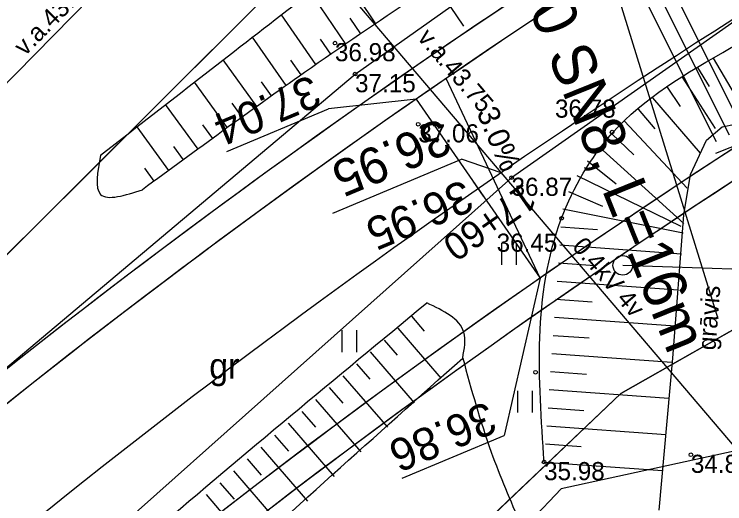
# Model space of a CAD drawing. Extents: x 469981 to 472086, y 246785 to 247785.
# Drawn here: x 470354.77 to 470374.37, y 247080.43 to 247093.92 of the extents above; entities that cross this region are included whole.
import ezdxf

# ---------------------------------------------------------------- set-up
doc = ezdxf.new("R2010")
doc.units = 0
for name, color, linetype in [('0_922', 7, 'Continuous'), ('0_Asfalta_mala', 7, 'Continuous'), ('0_Asfalta_Nomale', 7, 'Continuous'), ('0_caurtekas', 7, 'Continuous'), ('0_Ruut_Braukt', 7, 'Continuous'), ('0_Ruut_nomale', 7, 'Continuous'), ('0_vertikals', 7, 'Continuous'), ('0_Vertikals_SavietotieInztikli', 7, 'Continuous'), ('0_vertkals_cipari', 7, 'Continuous'), ('0_Ziimes', 7, 'Continuous'), ('21', 7, 'Continuous'), ('5_patagas', 7, 'Continuous'), ('6_piketaza', 7, 'Continuous'), ('CELI_CMAL_####_####_#', 7, 'Continuous'), ('CELI_CSEG_####_TKST_#', 7, 'Continuous'), ('DREN_VADP_KLKT_####_#', 7, 'Continuous'), ('ELEK_VADV_ASP1_TKST_#', 7, 'Continuous'), ('ELEK_VADV_ZSPR_####_#', 7, 'Continuous'), ('ELEK_VADV_ZSPR_TKST_#', 7, 'Continuous'), ('HIDG_GRAV_####_####_#', 7, 'Continuous'), ('HIDG_GRAV_####_TKST_#', 7, 'Continuous'), ('HIDT_CAUR_####_####_#', 7, 'Continuous'), ('HIDT_CAUR_KONT_####_#', 7, 'Continuous'), ('RAMI_UZMR_####_####_#', 7, 'Continuous'), ('RELJ_AATZ_####_TKST_#', 7, 'Continuous'), ('RELJ_ELEM_####_####_#', 7, 'Continuous'), ('RELJ_NOGA_####_####_#', 7, 'Continuous'), ('RELJ_NOGL_####_####_#', 7, 'Continuous'), ('ROBZ_IERR_####_####_#', 7, 'Continuous'), ('ROBZ_PROJ_####_####_#', 7, 'Continuous'), ('TERT_ELEM_####_####_#', 7, 'Continuous'), ('TERT_KONT_####_####_#', 7, 'Continuous')]:
    doc.layers.add(name, color=color, linetype=linetype)

msp = doc.modelspace()

# ---------------------------------------------------------------- linework, layer by layer
at = {"layer": '0_922'}
msp.add_arc((470487.184, 246916.514), 210, 113.13829, 135.11501, dxfattribs=at)
at = {"layer": '0_Asfalta_mala'}
for radius in [213, 207]:
    msp.add_arc((470487.184, 246916.514), radius, 113.13829, 135.11501, dxfattribs=at)
at = {"layer": '0_Asfalta_Nomale'}
for radius, start in [(206.25, 113.13829), (213.75, 120.08211)]:
    msp.add_arc((470487.184, 246916.514), radius, start, 135.11501, dxfattribs=at)
at = {"layer": '0_caurtekas'}
msp.add_line((470369.592, 247100.347), (470374.182, 247085.54), dxfattribs=at)
at = {"layer": '0_Ruut_Braukt'}
for radius in [213, 207]:
    msp.add_arc((470487.184, 246916.514), radius, 113.13829, 135.11501, dxfattribs=at)
at = {"layer": '0_Ruut_nomale'}
for radius, start, end in [(213, 113.13829, 129.44229), (207, 113.13829, 130.0782), (206.25, 113.13829, 130.16049), (213.75, 120.15409, 129.3655)]:
    msp.add_arc((470487.184, 246916.514), radius, start, end, dxfattribs=at)
at = {"layer": '0_vertikals'}
for p, q in [((470365.858, 247091.583), (470363.443, 247091.312)), ((470360.632, 247090.136), (470363.443, 247091.312)), ((470369.276, 247086.651), (470368.285, 247082.313)), ((470365.475, 247081.137), (470368.285, 247082.313))]:
    msp.add_line(p, q, dxfattribs=at)
msp.add_lwpolyline([(470369.276, 247086.651), (470366.682, 247092.151), (470365.858, 247091.583)], close=True, dxfattribs=at)
at = {"layer": '0_Vertikals_SavietotieInztikli'}
for p in [(470363.555, 247088.439), (470368.199, 247089.553)]:
    msp.add_line(p, (470367.105, 247089.926), dxfattribs=at)
at = {"layer": '0_Ziimes'}
msp.add_line((470381.348, 247086.663), (470371.556, 247087.002), dxfattribs=at)
msp.add_circle((470371.556, 247087.002), 0.27, dxfattribs=at)
msp.add_circle((470371.556, 247087.002), 0.27, dxfattribs=at)
at = {"layer": '21'}
msp.add_arc((470487.184, 246916.514), 210, 113.13829, 135.11501, dxfattribs=at)
at = {"layer": '5_patagas'}
msp.add_lwpolyline([(470367.169, 247093.599), (470355.948, 247110.155)], dxfattribs=at)
at = {"layer": '6_piketaza'}
msp.add_lwpolyline([(470367.71, 247088.912), (470367.425, 247089.323)], dxfattribs=at)
at = {"layer": 'CELI_CMAL_####_####_#'}
for points in [[(470207.251, 246955.004), (470220.145, 246963.116), (470261.486, 246992.424), (470276.308, 247005.858), (470296.122, 247025.635), (470312.816, 247042.969), (470330.98, 247061.836), (470346.394, 247077.324), (470364.172, 247092.272), (470374.754, 247099.764), (470384.938, 247106.322), (470390.015, 247108.873), (470395.699, 247111.348), (470409.875, 247117.262), (470415.428, 247119.375), (470428.615, 247124.712), (470444.307, 247130.298), (470466.241, 247137.389), (470487.751, 247143.859), (470509.15, 247149.677), (470533.329, 247156.368), (470558.982, 247163.161), (470583.723, 247169.81), (470606.354, 247175.581)], [(470440.723, 247107.99), (470440.084, 247118.844), (470439.302, 247119.794), (470438.459, 247120.205), (470437.434, 247120.771), (470435.683, 247121.111), (470417.849, 247114.314), (470398.184, 247106.061), (470376.912, 247095.329), (470368.488, 247089.418), (470350.85, 247073.72), (470334.429, 247056.212), (470317.045, 247039.09), (470299.359, 247021.199), (470279.758, 247002.025), (470265.741, 246988.964), (470242.76, 246971.543), (470223.686, 246958.587), (470209.766, 246949.279)]]:
    msp.add_lwpolyline(points, dxfattribs=at)
at = {"layer": 'DREN_VADP_KLKT_####_#'}
msp.add_lwpolyline([(470374.125, 247090.092), (470375.261, 247090.541), (470388.222, 247095.652), (470406.04, 247102.681), (470426.281, 247110.664)], dxfattribs=at)
at = {"layer": 'ELEK_VADV_ZSPR_####_#'}
for p, q in [((470327.629, 247064.607), (470360.738, 247098.313)), ((470360.738, 247098.313), (470381.961, 247073.394))]:
    msp.add_line(p, q, dxfattribs=at)
at = {"layer": 'HIDG_GRAV_####_####_#'}
msp.add_lwpolyline([(470372.562, 247080.256), (470372.938, 247084.442), (470373.238, 247088.396), (470373.423, 247089.506), (470373.862, 247090.454), (470374.301, 247090.824), (470375.017, 247090.963), (470375.295, 247090.593), (470375.272, 247089.113), (470374.786, 247081.228)], dxfattribs=at)
at = {"layer": 'HIDT_CAUR_####_####_#'}
msp.add_line((470374.504, 247090.588), (470369.621, 247100.325), dxfattribs=at)
at = {"layer": 'HIDT_CAUR_KONT_####_#'}
for p, q in [((470374.862, 247090.767), (470369.978, 247100.505)), ((470374.146, 247090.409), (470369.263, 247100.146))]:
    msp.add_line(p, q, dxfattribs=at)
at = {"layer": 'RAMI_UZMR_####_####_#'}
msp.add_lwpolyline([(470682.857, 247179.693), (470601.924, 247155.957), (470538.749, 247139.954), (470448.7, 247112.965), (470443.256, 247108.572), (470439.042, 247107.166), (470426.399, 247105.409), (470390.93, 247093.141), (470379.516, 247082.95), (470369.859, 247080.841), (470357.567, 247068.014), (470285.914, 246993.254), (470269.057, 246978.845), (470246.406, 246963.908), (470178.978, 246918.441), (470154.395, 246901.045), (470104.604, 246871.942), (470081.833, 246858.073)], dxfattribs=at)
at = {"layer": 'RELJ_ELEM_####_####_#'}
for centre in [(470363.617, 247093.128), (470364.172, 247092.273), (470365.915, 247090.891), (470371.261, 247090.677), (470368.488, 247089.418), (470369.869, 247088.299), (470369.152, 247084.055), (470373.435, 247081.782), (470369.386, 247081.581)]:
    msp.add_circle(centre, 0.05, dxfattribs=at)
at = {"layer": 'RELJ_NOGA_####_####_#'}
for p, q in [((470364.747, 247093.661), (470363.748, 247095.148)), ((470363.918, 247093.101), (470362.945, 247094.53)), ((470363.093, 247092.536), (470362.14, 247093.909)), ((470364.332, 247093.381), (470364.036, 247093.818)), ((470362.274, 247091.963), (470361.338, 247093.289)), ((470363.505, 247092.819), (470363.217, 247093.24)), ((470361.46, 247091.381), (470360.534, 247092.666)), ((470362.683, 247092.25), (470362.399, 247092.655)), ((470374.048, 247092.711), (470375.087, 247090.948)), ((470373.619, 247092.454), (470373.937, 247091.933)), ((470373.195, 247092.19), (470374.104, 247090.771)), ((470360.65, 247090.794), (470359.738, 247092.048)), ((470361.866, 247091.673), (470361.587, 247092.064)), ((470372.778, 247091.914), (470373.142, 247091.381)), ((470372.372, 247091.621), (470373.696, 247090.095)), ((470359.843, 247090.205), (470358.945, 247091.432)), ((470361.055, 247091.088), (470360.779, 247091.469)), ((470371.981, 247091.31), (470372.439, 247090.768)), ((470359.035, 247089.615), (470358.157, 247090.82)), ((470360.246, 247090.5), (470359.975, 247090.872)), ((470371.607, 247090.979), (470373.337, 247089.131)), ((470371.251, 247090.627), (470371.863, 247090.044)), ((470359.439, 247089.91), (470359.172, 247090.274)), ((470370.91, 247090.262), (470373.244, 247088.16)), ((470370.585, 247089.882), (470371.373, 247089.253)), ((470358.631, 247089.32), (470358.371, 247089.679)), ((470370.293, 247089.476), (470373.159, 247088.079)), ((470370.057, 247089.036), (470371, 247088.629)), ((470369.905, 247088.561), (470373.221, 247087.896)), ((470369.852, 247088.064), (470370.861, 247087.992)), ((470369.816, 247087.566), (470373.172, 247087.324)), ((470369.78, 247087.067), (470370.785, 247086.995)), ((470369.745, 247086.568), (470373.086, 247086.328)), ((470366.103, 247085.925), (470366.103, 247085.924)), ((470369.709, 247086.069), (470370.709, 247085.998)), ((470365.725, 247085.598), (470366.08, 247085.188)), ((470369.673, 247085.571), (470373, 247085.332)), ((470365.347, 247085.27), (470366.541, 247083.894)), ((470364.97, 247084.942), (470365.331, 247084.526)), ((470369.637, 247085.072), (470370.633, 247085)), ((470364.592, 247084.615), (470365.805, 247083.216)), ((470369.601, 247084.573), (470372.914, 247084.335)), ((470364.214, 247084.287), (470364.581, 247083.864)), ((470363.837, 247083.959), (470365.069, 247082.539)), ((470369.565, 247084.075), (470370.557, 247084.003)), ((470363.459, 247083.632), (470363.832, 247083.202)), ((470369.529, 247083.576), (470372.828, 247083.339)), ((470363.081, 247083.304), (470364.333, 247081.861)), ((470362.704, 247082.976), (470363.082, 247082.54)), ((470369.494, 247083.077), (470370.481, 247083.006)), ((470362.326, 247082.649), (470363.597, 247081.183)), ((470369.458, 247082.578), (470372.742, 247082.342)), ((470361.948, 247082.321), (470362.333, 247081.878)), ((470361.571, 247081.993), (470362.861, 247080.506)), ((470369.422, 247082.08), (470370.405, 247082.009)), ((470361.193, 247081.666), (470361.583, 247081.216)), ((470369.386, 247081.581), (470372.656, 247081.346)), ((470360.815, 247081.338), (470362.125, 247079.828)), ((470360.438, 247081.01), (470360.833, 247080.554)), ((470360.06, 247080.683), (470361.389, 247079.15))]:
    msp.add_line(p, q, dxfattribs=at)
for points in [[(470368.909, 247096.431), (470362.777, 247092.316), (470358.31, 247089.088)], [(470369.386, 247081.581), (470369.869, 247088.299), (470371.268, 247090.645), (470374.55, 247093.004), (470376.583, 247093.628), (470377.831, 247092.425), (470378.062, 247090.946), (470377.507, 247081.28)], [(470120.845, 246890.769), (470123.591, 246892.466), (470150.351, 246909.177), (470171.26, 246922.106), (470191.149, 246935.734), (470210.204, 246948.514), (470224.202, 246958.074), (470243.113, 246970.411), (470266.522, 246987.913), (470280.536, 247001.251), (470299.823, 247020.383), (470317.592, 247038.544), (470334.877, 247055.828), (470351.425, 247073.192), (470366.151, 247085.967)]]:
    msp.add_spline(points, degree=3, dxfattribs=at)
at = {"layer": 'RELJ_NOGL_####_####_#'}
for points in [[(470357.152, 247090.04), (470362.289, 247094.024), (470366.581, 247097.324)], [(470357.152, 247090.04), (470357.152, 247088.958), (470358.31, 247089.088)], [(470367.141, 247084.447), (470367.173, 247085.158), (470366.151, 247085.967)], [(470122.047, 246889.925), (470124.645, 246891.606), (470151.263, 246908.028), (470171.623, 246921.498), (470191.873, 246934.822), (470224.882, 246957.282), (470243.432, 246969.856), (470267.182, 246986.981), (470282.015, 246999.84), (470300.677, 247018.663), (470318.825, 247036.845), (470336.227, 247054.122), (470352.943, 247071.373), (470367.141, 247084.447)]]:
    msp.add_spline(points, degree=3, dxfattribs=at)
at = {"layer": 'ROBZ_IERR_####_####_#'}
for points in [[(470310.127, 246974.356), (470275.956, 246992.729), (470371.503, 247083.47), (470396.219, 247097.502), (470431.624, 247112.202), (470468.364, 247124.23), (470636.973, 247175.147), (470640.03, 247134.708)], [(470335.002, 247137.782), (470368.265, 247098.262), (470361.554, 247094.257), (470278.124, 247011.202), (470269.149, 247002.795), (470222.435, 247031.786)]]:
    msp.add_lwpolyline(points, dxfattribs=at)
at = {"layer": 'ROBZ_PROJ_####_####_#'}
for points in [[(471398.351, 247372.094), (471346.741, 247338.478), (471133.176, 247205.05), (471108.425, 247194.786), (471087.339, 247189.709), (471023.306, 247181.157), (470962.604, 247185.245), (470905.63, 247205.857), (470878.75, 247214.454), (470852.344, 247217.039), (470815.743, 247215.147), (470778.583, 247209.26), (470718.669, 247194.633), (470636.973, 247175.147), (470468.364, 247124.23), (470431.624, 247112.202), (470396.219, 247097.502), (470371.503, 247083.47), (470275.956, 246992.729), (470152.342, 246907.761), (470066.737, 246851.23)], [(470062.774, 246863.479), (470070.591, 246868.587), (470253.618, 246988.247), (470269.149, 247002.795), (470278.124, 247011.202), (470361.554, 247094.257), (470368.265, 247098.262), (470383.103, 247107.116), (470421.395, 247122.632), (470438.432, 247129.536), (470474.818, 247141.882), (470613.752, 247179.765), (470688.303, 247197.106)]]:
    msp.add_lwpolyline(points, dxfattribs=at)
at = {"layer": 'TERT_ELEM_####_####_#'}
for p, q in [((470368.223, 247087.013), (470368.223, 247087.613)), ((470368.623, 247087.013), (470368.623, 247087.613)), ((470363.816, 247084.612), (470363.816, 247085.212)), ((470364.216, 247084.612), (470364.216, 247085.212)), ((470368.663, 247082.946), (470368.663, 247083.546)), ((470369.063, 247082.946), (470369.063, 247083.546))]:
    msp.add_line(p, q, dxfattribs=at)
at = {"layer": 'TERT_KONT_####_####_#'}
msp.add_spline([(470367.141, 247084.447), (470367.929, 247081.854), (470368.74, 247079.866)], degree=3, dxfattribs=at)

# ---------------------------------------------------------------- texts
at = {"layer": '0_caurtekas'}
msp.add_text('PP DN 800 SN8, L=16m', height=1.2, rotation=291.9823, dxfattribs=at).set_placement((470366.296, 247100.675))
at = {"layer": '0_Vertikals_SavietotieInztikli'}
msp.add_text('36.95', height=1, rotation=202.7195, dxfattribs=at).set_placement((470366.534, 247091.074))
at = {"layer": '0_vertkals_cipari'}
for s, height, rotation, p in [('37.04', 0.9, 202.7111, (470362.966, 247092.269)), ('3.0%', 0.5993, 292.8634, (470367.515, 247091.219)), ('36.95', 0.9, 202.7111, (470367.172, 247089.382)), ('36.86', 0.9, 202.7111, (470367.809, 247083.27))]:
    msp.add_text(s, height=height, rotation=rotation, dxfattribs=at).set_placement(p)
at = {"layer": '6_piketaza'}
msp.add_text('17+60', height=0.75, rotation=214.7227, dxfattribs=at).set_placement((470368.841, 247089.3))
at = {"layer": 'CELI_CSEG_####_TKST_#'}
msp.add_text('gr', height=0.7, dxfattribs=at).set_placement((470360.149, 247083.879))
at = {"layer": 'ELEK_VADV_ASP1_TKST_#'}
msp.add_text('v.a.43.75', height=0.5, rotation=45.5122, dxfattribs=at).set_placement((470355.065, 247092.752))
at = {"layer": 'ELEK_VADV_ZSPR_TKST_#'}
for s, p in [('v.a.43.75', (470365.871, 247093.264)), ('0.4kV 4v', (470370.137, 247087.508))]:
    msp.add_text(s, height=0.5, rotation=310.4202, dxfattribs=at).set_placement(p)
at = {"layer": 'HIDG_GRAV_####_TKST_#'}
msp.add_text('grāvis', height=0.5, rotation=85.6557, dxfattribs=at).set_placement((470374.115, 247084.651))
at = {"layer": 'RELJ_AATZ_####_TKST_#'}
for s, p in [('36.98', (470363.617, 247092.628)), ('37.15', (470364.172, 247091.773)), ('36.78', (470369.686, 247091.073)), ('37.06', (470365.915, 247090.391)), ('36.87', (470368.488, 247088.918)), ('36.45', (470368.078, 247087.377)), ('34.81', (470373.435, 247081.282)), ('35.98', (470369.386, 247081.081))]:
    msp.add_text(s, height=0.5, dxfattribs=at).set_placement(p)

doc.saveas('drawing.dxf')
